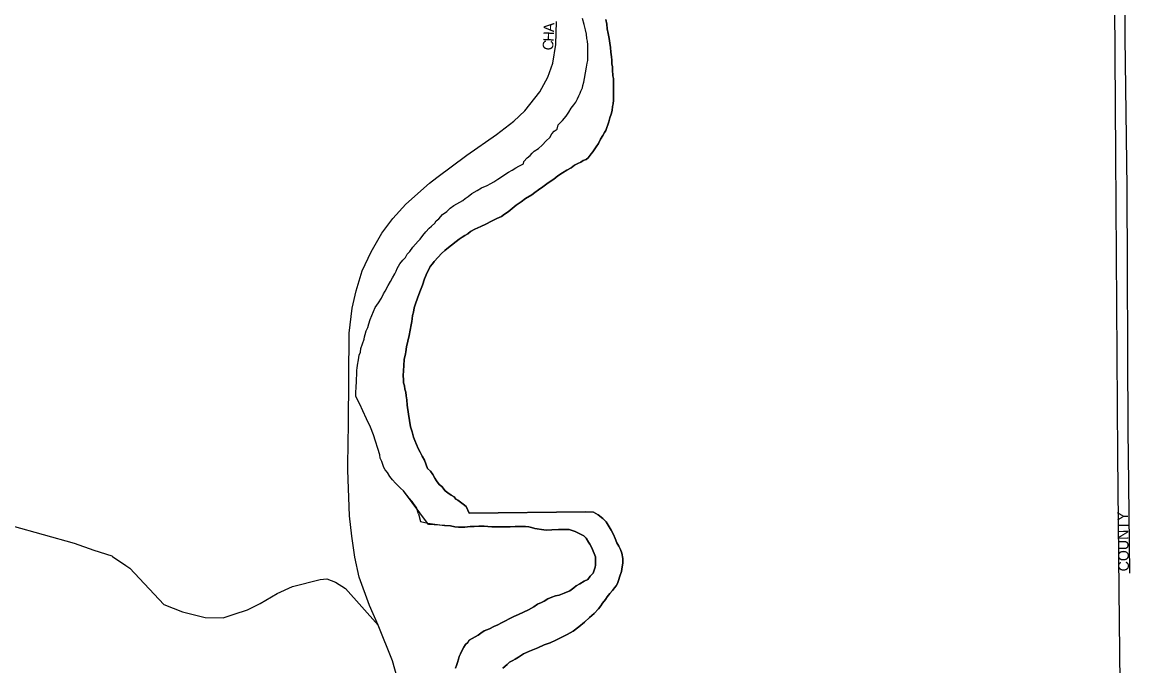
# Model space of a CAD drawing. Extents: x -561 to 1170, y 0 to 846.
# Drawn here: x 452.08 to 466.28, y 289.88 to 298.08 of the extents above; entities that cross this region are included whole.
import ezdxf

# ---------------------------------------------------------------- set-up
doc = ezdxf.new("R2010")
doc.units = 0
for name, color, linetype in [('GM_X_City_Street', 7, 'Continuous'), ('GM_X_City_Street_Text', 7, 'Continuous'), ('GM_X_County', 7, 'Continuous'), ('GM_X_Major_River', 7, 'Continuous')]:
    doc.layers.add(name, color=color, linetype=linetype)

msp = doc.modelspace()

# ---------------------------------------------------------------- linework, layer by layer
at = {"layer": 'GM_X_City_Street'}
for points in [[(466.169, 292.853), (466.153, 295.97), (466.13, 297.878), (466.113, 300.292), (466.096, 302.633)], [(457.358, 296.097), (457.741, 296.383), (458.121, 296.646), (458.342, 296.816), (458.483, 296.946), (458.673, 297.192), (458.774, 297.377), (458.839, 297.555), (458.878, 297.795), (458.886, 298.085)], [(456.228, 292.436), (456.234, 292.964), (456.245, 294.112), (456.28, 294.432), (456.334, 294.652), (456.408, 294.908), (456.522, 295.15), (456.66, 295.388), (456.799, 295.576), (456.963, 295.757), (457.265, 296.027), (457.358, 296.097)], [(466.187, 291.057), (466.17, 292.558), (466.169, 292.853)], [(449.383, 292.359), (449.791, 292.298), (450.904, 291.884), (451.299, 291.817), (451.949, 291.66), (452.74, 291.439), (452.989, 291.349), (453.218, 291.275), (453.229, 291.267), (453.4, 291.154)], [(456.9, 289.561), (456.796, 289.937), (456.613, 290.393), (456.504, 290.643), (456.369, 291.002), (456.316, 291.258), (456.277, 291.528), (456.248, 291.784), (456.227, 292.37), (456.228, 292.436)], [(453.4, 291.154), (453.451, 291.119), (453.881, 290.657), (454.12, 290.561), (454.407, 290.488), (454.639, 290.485), (454.779, 290.534), (454.946, 290.588), (455.108, 290.667), (455.324, 290.796), (455.521, 290.886), (455.875, 290.975), (455.96, 290.982), (456.068, 290.939), (456.196, 290.858), (456.613, 290.393)]]:
    msp.add_lwpolyline(points, dxfattribs=at)
at = {"layer": 'GM_X_County'}
msp.add_lwpolyline([(394.683, 360.045), (400.73, 360.084), (415.829, 360.183), (423.588, 360.237), (424.356, 360.246), (425.037, 360.245), (429.388, 360.259), (445.445, 360.304), (449.095, 360.314), (465.213, 360.576), (465.325, 353.501), (465.426, 347.093), (465.695, 334.098), (465.717, 328.498), (465.755, 326.068), (465.893, 314.026), (465.912, 311.201), (465.932, 307.771), (465.982, 300.221), (466.005, 296.384), (466.032, 292.559), (466.049, 290.844), (466.148, 281.711), (466.276, 259.428)], dxfattribs=at)
at = {"layer": 'GM_X_Major_River'}
for points in [[(458.511, 296.347), (458.549, 296.38), (458.575, 296.407), (458.602, 296.435), (458.656, 296.468), (458.704, 296.512), (458.752, 296.566), (458.8, 296.61), (458.827, 296.654), (458.854, 296.687), (458.891, 296.714), (458.907, 296.768), (458.96, 296.823), (459.008, 296.878), (459.04, 296.932), (459.072, 296.981), (459.104, 297.025), (459.131, 297.058), (459.152, 297.101), (459.168, 297.139), (459.184, 297.172), (459.194, 297.199), (459.215, 297.243), (459.22, 297.27), (459.231, 297.313), (459.241, 297.362), (459.256, 297.433), (459.267, 297.503), (459.277, 297.557), (459.282, 297.59), (459.285, 297.747), (459.285, 297.79), (459.279, 297.834), (459.273, 297.872), (459.267, 297.926), (459.256, 297.98), (459.239, 298.05), (459.216, 298.125)], [(458.511, 296.347), (458.549, 296.38), (458.575, 296.407), (458.602, 296.435), (458.656, 296.468), (458.704, 296.512), (458.752, 296.566), (458.8, 296.61), (458.827, 296.654), (458.854, 296.687), (458.891, 296.714), (458.907, 296.768), (458.96, 296.823), (459.008, 296.878), (459.04, 296.932), (459.072, 296.981), (459.104, 297.025), (459.131, 297.058), (459.152, 297.101), (459.168, 297.139), (459.184, 297.172), (459.194, 297.199), (459.215, 297.243), (459.22, 297.27), (459.231, 297.313), (459.241, 297.362), (459.256, 297.433), (459.267, 297.503), (459.277, 297.557), (459.282, 297.59), (459.285, 297.747), (459.285, 297.79), (459.279, 297.834), (459.273, 297.872), (459.267, 297.926), (459.256, 297.98), (459.239, 298.05), (459.216, 298.125)], [(459.349, 296.426), (459.391, 296.487), (459.418, 296.53), (459.444, 296.585), (459.476, 296.634), (459.498, 296.672), (459.513, 296.699), (459.55, 296.808), (459.566, 296.857), (459.581, 296.906), (459.592, 296.954), (459.597, 297.003), (459.607, 297.036), (459.612, 297.085), (459.612, 297.117), (459.611, 297.16), (459.61, 297.215), (459.61, 297.258), (459.61, 297.29), (459.609, 297.328), (459.609, 297.361), (459.603, 297.393), (459.603, 297.42), (459.597, 297.447), (459.597, 297.474), (459.596, 297.507), (459.591, 297.545), (459.59, 297.593), (459.584, 297.637), (459.578, 297.696), (459.572, 297.756), (459.566, 297.81), (459.555, 297.869), (459.543, 297.934), (459.531, 297.993), (459.525, 298.053), (459.514, 298.112)], [(459.514, 298.112), (459.525, 298.053), (459.531, 297.993), (459.543, 297.934), (459.555, 297.869), (459.566, 297.81), (459.572, 297.756), (459.578, 297.696), (459.584, 297.637), (459.59, 297.593), (459.591, 297.545), (459.596, 297.507), (459.597, 297.474), (459.597, 297.447), (459.603, 297.42), (459.603, 297.393), (459.609, 297.361), (459.609, 297.328), (459.61, 297.29), (459.61, 297.258), (459.61, 297.215), (459.611, 297.16), (459.612, 297.117), (459.612, 297.085), (459.607, 297.036), (459.597, 297.003), (459.592, 296.954), (459.581, 296.906), (459.566, 296.857), (459.55, 296.808), (459.513, 296.699), (459.498, 296.672), (459.476, 296.634), (459.444, 296.585), (459.418, 296.53), (459.391, 296.487), (459.349, 296.426)], [(457.128, 291.81), (457.1, 291.891), (457.073, 291.929), (457.045, 291.967), (457.007, 292.009), (456.936, 292.106), (456.897, 292.138), (456.87, 292.165), (456.832, 292.203), (456.794, 292.245), (456.761, 292.288), (456.733, 292.337), (456.7, 292.374), (456.684, 292.401), (456.678, 292.428), (456.661, 292.477), (456.639, 292.52), (456.633, 292.563), (456.555, 292.817), (456.516, 292.914), (456.466, 293.022), (456.416, 293.124), (456.377, 293.21), (456.344, 293.275), (456.327, 293.313), (456.327, 293.378), (456.332, 293.405), (456.331, 293.443), (456.336, 293.481), (456.336, 293.529), (456.34, 293.589), (456.34, 293.643), (456.345, 293.67), (456.35, 293.708), (456.36, 293.773), (456.37, 293.833), (456.386, 293.871), (456.391, 293.92), (456.412, 293.98), (456.433, 294.039), (456.438, 294.067), (456.448, 294.099), (456.459, 294.143), (456.48, 294.186), (456.495, 294.235), (456.511, 294.289), (456.532, 294.338), (456.574, 294.442), (456.617, 294.502), (456.654, 294.562), (456.681, 294.616), (456.702, 294.649), (456.739, 294.72), (456.771, 294.774), (456.797, 294.818), (456.824, 294.872), (456.84, 294.905), (456.855, 294.937), (456.887, 294.997), (456.925, 295.046), (456.962, 295.079), (456.983, 295.123), (457.015, 295.156), (457.053, 295.21), (457.09, 295.249), (457.122, 295.287), (457.149, 295.314), (457.181, 295.358), (457.218, 295.407), (457.261, 295.451), (457.293, 295.478), (457.336, 295.517), (457.352, 295.544), (457.384, 295.571), (457.432, 295.626), (457.486, 295.664), (457.528, 295.708), (457.577, 295.741), (457.614, 295.763), (457.652, 295.785), (457.69, 295.807), (457.722, 295.829), (457.759, 295.857), (457.808, 295.895), (457.872, 295.934), (457.931, 295.967), (458.001, 295.995), (458.05, 296.023), (458.087, 296.045), (458.136, 296.078), (458.184, 296.105), (458.227, 296.138), (458.275, 296.166), (458.318, 296.193), (458.367, 296.221), (458.404, 296.243), (458.463, 296.271), (458.468, 296.303), (458.511, 296.347)], [(457.254, 291.675), (456.936, 292.106), (456.897, 292.138), (456.87, 292.165), (456.832, 292.203), (456.794, 292.245), (456.761, 292.288), (456.733, 292.337), (456.7, 292.374), (456.684, 292.401), (456.678, 292.428), (456.661, 292.477), (456.639, 292.52), (456.633, 292.563), (456.555, 292.817), (456.516, 292.914), (456.466, 293.022), (456.416, 293.124), (456.377, 293.21), (456.344, 293.275), (456.327, 293.313), (456.327, 293.378), (456.332, 293.405), (456.331, 293.443), (456.336, 293.481), (456.336, 293.529), (456.34, 293.589), (456.34, 293.643), (456.345, 293.67), (456.35, 293.708), (456.36, 293.773), (456.37, 293.833), (456.386, 293.871), (456.391, 293.92), (456.412, 293.98), (456.433, 294.039), (456.438, 294.067), (456.448, 294.099), (456.459, 294.143), (456.48, 294.186), (456.495, 294.235), (456.511, 294.289), (456.532, 294.338), (456.574, 294.442), (456.617, 294.502), (456.654, 294.562), (456.681, 294.616), (456.702, 294.649), (456.739, 294.72), (456.771, 294.774), (456.797, 294.818), (456.824, 294.872), (456.84, 294.905), (456.855, 294.937), (456.887, 294.997), (456.925, 295.046), (456.962, 295.079), (456.983, 295.123), (457.015, 295.156), (457.053, 295.21), (457.09, 295.249), (457.122, 295.287), (457.149, 295.314), (457.181, 295.358), (457.218, 295.407), (457.261, 295.451), (457.293, 295.478), (457.336, 295.517), (457.352, 295.544), (457.384, 295.571), (457.432, 295.626), (457.486, 295.664), (457.528, 295.708), (457.577, 295.741), (457.614, 295.763), (457.652, 295.785), (457.69, 295.807), (457.722, 295.829), (457.759, 295.857), (457.808, 295.895), (457.872, 295.934), (457.931, 295.967), (458.001, 295.995), (458.05, 296.023), (458.087, 296.045), (458.136, 296.078), (458.184, 296.105), (458.227, 296.138), (458.275, 296.166), (458.318, 296.193), (458.367, 296.221), (458.404, 296.243), (458.463, 296.271), (458.468, 296.303), (458.511, 296.347)], [(457.77, 291.818), (457.733, 291.904), (457.695, 291.936), (457.662, 291.962), (457.629, 291.984), (457.602, 292), (457.58, 292.026), (457.542, 292.048), (457.499, 292.08), (457.466, 292.106), (457.422, 292.16), (457.389, 292.187), (457.356, 292.23), (457.334, 292.268), (457.307, 292.311), (457.279, 292.354), (457.241, 292.391), (457.202, 292.494), (457.174, 292.547), (457.147, 292.596), (457.124, 292.644), (457.102, 292.693), (457.08, 292.747), (457.063, 292.79), (457.046, 292.855), (457.024, 292.919), (457.012, 293), (457.001, 293.082), (456.983, 293.195), (456.977, 293.265), (456.971, 293.314), (456.965, 293.363), (456.954, 293.401), (456.948, 293.444), (456.937, 293.482), (456.936, 293.52), (456.93, 293.574), (456.935, 293.633), (456.94, 293.704), (456.944, 293.78), (456.96, 293.85), (456.965, 293.877), (456.975, 293.942), (456.99, 294.013), (457.006, 294.083), (457.021, 294.154), (457.031, 294.219), (457.042, 294.263), (457.047, 294.295), (457.051, 294.338), (457.062, 294.382), (457.072, 294.436), (457.088, 294.49), (457.114, 294.561), (457.145, 294.643), (457.177, 294.724), (457.203, 294.806), (457.235, 294.887), (457.261, 294.936), (457.277, 294.964), (457.304, 294.996), (457.325, 295.029), (457.379, 295.084), (457.421, 295.128), (457.464, 295.166), (457.507, 295.204), (457.646, 295.314), (457.684, 295.336), (457.716, 295.358), (457.754, 295.38), (457.791, 295.408), (457.845, 295.441), (457.921, 295.474), (457.985, 295.502), (458.055, 295.541), (458.125, 295.574), (458.184, 295.602), (458.222, 295.629), (458.27, 295.662), (458.318, 295.701), (458.372, 295.744), (458.436, 295.788), (458.49, 295.832), (458.571, 295.877), (458.608, 295.909), (458.656, 295.942), (458.71, 295.981), (458.78, 296.03), (458.85, 296.075), (458.903, 296.118), (458.962, 296.157), (459.016, 296.19), (459.07, 296.223), (459.113, 296.256), (459.156, 296.278), (459.193, 296.295), (459.226, 296.317), (459.263, 296.328), (459.29, 296.35), (459.327, 296.399), (459.349, 296.426)], [(459.349, 296.426), (459.327, 296.399), (459.29, 296.35), (459.263, 296.328), (459.226, 296.317), (459.193, 296.295), (459.156, 296.278), (459.113, 296.256), (459.07, 296.223), (459.016, 296.19), (458.962, 296.157), (458.903, 296.118), (458.85, 296.075), (458.78, 296.03), (458.71, 295.981), (458.656, 295.942), (458.608, 295.909), (458.571, 295.877), (458.49, 295.832), (458.436, 295.788), (458.372, 295.744), (458.318, 295.701), (458.27, 295.662), (458.222, 295.629), (458.184, 295.602), (458.125, 295.574), (458.055, 295.541), (457.985, 295.502), (457.921, 295.474), (457.845, 295.441), (457.791, 295.408), (457.754, 295.38), (457.716, 295.358), (457.684, 295.336), (457.646, 295.314), (457.507, 295.204), (457.464, 295.166), (457.421, 295.128), (457.379, 295.084), (457.325, 295.029), (457.304, 294.996), (457.277, 294.964), (457.261, 294.936), (457.235, 294.887), (457.203, 294.806), (457.177, 294.724), (457.145, 294.643), (457.114, 294.561), (457.088, 294.49), (457.072, 294.436), (457.062, 294.382), (457.051, 294.338), (457.047, 294.295), (457.042, 294.263), (457.031, 294.219), (457.021, 294.154), (457.006, 294.083), (456.99, 294.013), (456.975, 293.942), (456.965, 293.877), (456.96, 293.85), (456.944, 293.78), (456.94, 293.704), (456.935, 293.633), (456.93, 293.574), (456.936, 293.52), (456.937, 293.482), (456.948, 293.444), (456.954, 293.401), (456.965, 293.363), (456.971, 293.314), (456.977, 293.265), (456.983, 293.195), (457.001, 293.082), (457.012, 293), (457.024, 292.919), (457.046, 292.855), (457.063, 292.79), (457.08, 292.747), (457.102, 292.693), (457.124, 292.644), (457.147, 292.596), (457.174, 292.547), (457.202, 292.494), (457.241, 292.391), (457.279, 292.354), (457.307, 292.311), (457.334, 292.268), (457.356, 292.23), (457.389, 292.187), (457.422, 292.16), (457.466, 292.106), (457.499, 292.08), (457.542, 292.048), (457.58, 292.026), (457.602, 292), (457.629, 291.984), (457.662, 291.962), (457.695, 291.936), (457.733, 291.904), (457.77, 291.818)], [(457.126, 291.81), (457.154, 291.714), (457.246, 291.693), (457.458, 291.662), (457.534, 291.657), (457.588, 291.647), (457.637, 291.641), (457.718, 291.642), (457.783, 291.648), (457.837, 291.648), (457.897, 291.654), (457.962, 291.654), (458.011, 291.649), (458.06, 291.644), (458.103, 291.645), (458.157, 291.645), (458.222, 291.645), (458.293, 291.646), (458.358, 291.652), (458.439, 291.652), (458.488, 291.652), (458.531, 291.647), (458.564, 291.637), (458.607, 291.626), (458.64, 291.621), (458.694, 291.61), (458.754, 291.605), (458.824, 291.606), (458.911, 291.612), (459.003, 291.613), (459.047, 291.613), (459.123, 291.586), (459.15, 291.575), (459.199, 291.549), (459.232, 291.533), (459.264, 291.5), (459.292, 291.452), (459.308, 291.425), (459.336, 291.376), (459.38, 291.262), (459.381, 291.235), (459.381, 291.197), (459.381, 291.159), (459.376, 291.132), (459.35, 291.056), (459.312, 291.018), (459.285, 290.974), (459.237, 290.952), (459.183, 290.919), (459.134, 290.892), (459.107, 290.87), (459.054, 290.832), (458.983, 290.799), (458.919, 290.776), (458.87, 290.765), (458.827, 290.749), (458.773, 290.727), (458.729, 290.699), (458.692, 290.683), (458.643, 290.661), (458.595, 290.628), (458.53, 290.589), (458.465, 290.556), (458.4, 290.529), (458.341, 290.501), (458.281, 290.474), (458.233, 290.446), (458.184, 290.424), (458.136, 290.397), (458.087, 290.375), (458.033, 290.347), (457.995, 290.331), (457.963, 290.32), (457.92, 290.292), (457.888, 290.265), (457.774, 290.199), (457.753, 290.172), (457.726, 290.145), (457.705, 290.112), (457.673, 290.057), (457.662, 290.025), (457.646, 289.992), (457.635, 289.96), (457.625, 289.916), (457.609, 289.878), (457.599, 289.845)], [(458.2, 289.844), (458.254, 289.893), (458.286, 289.92), (458.33, 289.942), (458.357, 289.959), (458.4, 289.986), (458.464, 290.025), (458.54, 290.063), (458.648, 290.102), (458.729, 290.14), (458.805, 290.168), (458.875, 290.201), (458.945, 290.234), (459.021, 290.272), (459.096, 290.316), (459.171, 290.371), (459.241, 290.431), (459.306, 290.491), (459.365, 290.541), (459.419, 290.601), (459.451, 290.639), (459.472, 290.672), (459.51, 290.721), (459.531, 290.753), (459.563, 290.797), (459.596, 290.835), (459.622, 290.868), (459.644, 290.895), (459.66, 290.922), (459.676, 290.96), (459.692, 291.015), (459.713, 291.075), (459.723, 291.134), (459.728, 291.183), (459.728, 291.243), (459.716, 291.308), (459.699, 291.357), (459.677, 291.4), (459.655, 291.443), (459.633, 291.497), (459.611, 291.546), (459.583, 291.605), (459.517, 291.708), (459.474, 291.751), (459.414, 291.8), (459.354, 291.832), (459.252, 291.835), (457.77, 291.818)], [(457.77, 291.818), (459.252, 291.835), (459.354, 291.832), (459.414, 291.8), (459.474, 291.751), (459.517, 291.708), (459.583, 291.605), (459.611, 291.546), (459.633, 291.497), (459.655, 291.443), (459.677, 291.4), (459.699, 291.357), (459.716, 291.308), (459.728, 291.243), (459.728, 291.183), (459.723, 291.134), (459.713, 291.075), (459.692, 291.015), (459.676, 290.96), (459.66, 290.922), (459.644, 290.895), (459.622, 290.868), (459.596, 290.835), (459.563, 290.797), (459.531, 290.753), (459.51, 290.721), (459.472, 290.672), (459.451, 290.639), (459.419, 290.601), (459.365, 290.541), (459.306, 290.491), (459.241, 290.431), (459.171, 290.371), (459.096, 290.316), (459.021, 290.272), (458.945, 290.234), (458.875, 290.201), (458.805, 290.168), (458.729, 290.14), (458.648, 290.102), (458.54, 290.063), (458.464, 290.025), (458.4, 289.986), (458.357, 289.959), (458.33, 289.942), (458.286, 289.92), (458.254, 289.893), (458.2, 289.844)], [(457.599, 289.845), (457.609, 289.878), (457.625, 289.916), (457.635, 289.96), (457.646, 289.992), (457.662, 290.025), (457.673, 290.057), (457.705, 290.112), (457.726, 290.145), (457.753, 290.172), (457.774, 290.199), (457.888, 290.265), (457.92, 290.292), (457.963, 290.32), (457.995, 290.331), (458.033, 290.347), (458.087, 290.375), (458.136, 290.397), (458.184, 290.424), (458.233, 290.446), (458.281, 290.474), (458.341, 290.501), (458.4, 290.529), (458.465, 290.556), (458.53, 290.589), (458.595, 290.628), (458.643, 290.661), (458.692, 290.683), (458.729, 290.699), (458.773, 290.727), (458.827, 290.749), (458.87, 290.765), (458.919, 290.776), (458.983, 290.799), (459.054, 290.832), (459.107, 290.87), (459.134, 290.892), (459.183, 290.919), (459.237, 290.952), (459.285, 290.974), (459.312, 291.018), (459.35, 291.056), (459.376, 291.132), (459.381, 291.159), (459.381, 291.197), (459.381, 291.235), (459.38, 291.262), (459.336, 291.376), (459.308, 291.425), (459.292, 291.452), (459.264, 291.5), (459.232, 291.533), (459.199, 291.549), (459.15, 291.575), (459.123, 291.586), (459.047, 291.613), (459.003, 291.613), (458.911, 291.612), (458.824, 291.606), (458.754, 291.605), (458.694, 291.61), (458.64, 291.621), (458.607, 291.626), (458.564, 291.637), (458.531, 291.647), (458.488, 291.652), (458.439, 291.652), (458.358, 291.652), (458.293, 291.646), (458.222, 291.645), (458.157, 291.645), (458.103, 291.645), (458.06, 291.644), (458.011, 291.649), (457.962, 291.654), (457.897, 291.654), (457.837, 291.648), (457.783, 291.648), (457.718, 291.642), (457.637, 291.641), (457.588, 291.647), (457.534, 291.657), (457.254, 291.675)]]:
    msp.add_lwpolyline(points, dxfattribs=at)

# ---------------------------------------------------------------- texts
at = {"layer": 'GM_X_City_Street_Text'}
for s, rotation, p in [('A', 88.3714, (458.854, 297.95)), ('H', 87.3357, (458.849, 297.828)), ('C', 83.8931, (458.837, 297.713)), ('COUNTY', 90.9873, (466.178, 291.079))]:
    msp.add_text(s, height=0.135, rotation=rotation, dxfattribs=at).set_placement(p)

doc.saveas('drawing.dxf')
